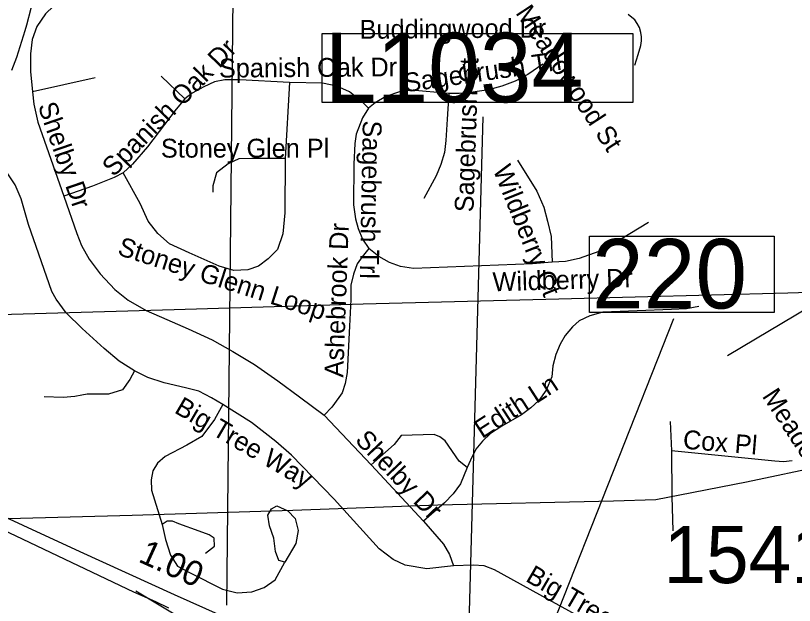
# Model space of a CAD drawing. Extents: x 1662474 to 1856135, y 779280 to 917889.
# Drawn here: x 1734047 to 1737968, y 841415 to 844386 of the extents above; entities that cross this region are included whole.
import ezdxf

# ---------------------------------------------------------------- set-up
doc = ezdxf.new("R2010")
doc.units = 0
for name, color, linetype in [('Cogo Default Point CELL', 7, 'Continuous'), ('Exist Hydrographic Misc Water Feature', 7, 'Continuous'), ('Exist Road Non-System Type 51', 7, 'Continuous'), ('Exist Road Non-System Type 51 Label', 7, 'Continuous'), ('Exist Road Primary Interstate Divided Center Attributed', 7, 'Continuous'), ('Exist Road Primary Interstate Service Mileage Tenths English Label', 7, 'Continuous'), ('Exist Road Primary Interstate Structure Cantilever Sign Number Label', 7, 'Continuous'), ('Exist Road Secondary Structure Standard Bridge Number Label', 7, 'Continuous'), ('Exist Utilities Electrical Transmission Line', 7, 'Continuous')]:
    doc.layers.add(name, color=color, linetype=linetype)

msp = doc.modelspace()

# ---------------------------------------------------------------- linework, layer by layer
at = {"layer": 'Exist Hydrographic Misc Water Feature'}
msp.add_lwpolyline([(1734038.3, 845400.4), (1734048, 845356.7), (1734055.5, 845316.3), (1734082.8, 845230.5), (1734098.4, 845189.9), (1734110.3, 845160.1), (1734125.5, 845081.9), (1734122.8, 845009.7), (1734143.3, 844850.1), (1734144.7, 844801.7), (1734146.4, 844747.5), (1734145.6, 844680.2), (1734144.9, 844623.6), (1734142.7, 844566.2), (1734138, 844512.1), (1734131.6, 844463.8), (1734123.2, 844422.2), (1734102.3, 844338.1), (1734094.1, 844308.7), (1734051, 844175), (1734026.2, 844109)], dxfattribs=at)
at = {"layer": 'Exist Road Non-System Type 51'}
for p, q in [((1734448.6, 844072.4), (1734132.6, 844001.2)), ((1734780.1, 844081), (1734899, 843966)), ((1735426.4, 844048.7), (1735403.5, 843666.4)), ((1735600.9, 842373.4), (1735837.4, 842123.6)), ((1737342.9, 842341.4), (1737348.6, 842193.9)), ((1735837.4, 842123.6), (1736100.9, 841839.6))]:
    msp.add_line(p, q, dxfattribs=at)
for points in [[(1734400.9, 844501.2), (1734350, 844491.2), (1734296.1, 844468.7), (1734238.6, 844433.5), (1734198.5, 844393.9), (1734154.9, 844330.9), (1734131.1, 844265), (1734122.4, 844193.6), (1734122.4, 844103.9), (1734132.6, 844001.2)], [(1737164.6, 844136.1), (1737180.9, 844189.1), (1737194.8, 844235.6), (1737198.1, 844259.2), (1737197.9, 844278.9), (1737194.8, 844300.9), (1737187.4, 844326.7), (1737175.9, 844346.6), (1737164.6, 844363.9), (1737149.9, 844376.5), (1737131.5, 844391.8)], [(1734645, 842597), (1734568.9, 842645.4), (1734493.9, 842708.9), (1734382.5, 842810.4), (1734302.4, 842888.1), (1734251, 842956.9), (1734229.8, 842995.8), (1734112.6, 843333.2), (1734075.1, 843463.4), (1734044.8, 843533.2), (1734002.1, 843599.7), (1733951, 843662.1), (1733878.6, 843727.2), (1733808.5, 843768.4), (1733742.1, 843795.9), (1733480.6, 843888.6), (1733369.4, 843928.5), (1733244.5, 843988.6), (1733125.6, 844061.1), (1733038.1, 844116.2), (1732950.5, 844181.2), (1732851.9, 844268.7), (1732746.6, 844367.9)], [(1736701.1, 844141.9), (1736625.2, 844089.2), (1736561.8, 844055), (1736495.6, 844029.6), (1736427.6, 844012), (1736349.6, 843999.9), (1736280.6, 843993.4), (1736227.9, 843993.1)], [(1735426.4, 844048.7), (1735176.1, 844062.1), (1735100.6, 844062.1), (1735047.9, 844052.7), (1734994.1, 844027.4), (1734936.4, 843994.9), (1734899, 843966)], [(1735823.6, 843918.8), (1735796.6, 843945.9), (1735761.5, 843974.2), (1735727.9, 844001.2), (1735664.4, 844030.9), (1735592.8, 844045.6), (1735426.4, 844048.7)], [(1734132.6, 844001.2), (1734139.8, 843939.8), (1734159.9, 843849.8), (1734289.9, 843477.1)], [(1736227.9, 843993.1), (1736038.6, 844009.4), (1735979.4, 844002.5), (1735910.4, 843978.4), (1735857.6, 843945.9), (1735823.6, 843918.8)], [(1736227.9, 843993.1), (1736220, 843863.4), (1736213.1, 843757.1), (1736206.4, 843696.8), (1736187.5, 843635.1), (1736165.1, 843578.9), (1736102.1, 843464.5)], [(1734899, 843966), (1734855.1, 843914.6), (1734711.4, 843724.9), (1734636.4, 843637.2), (1734588.9, 843593.6)], [(1735823.6, 843918.8), (1735794, 843870.2), (1735761.8, 843789.4), (1735755.1, 843742.4), (1735749.9, 843637.7), (1735748.1, 843432.2), (1735757.6, 843361.9), (1735770.9, 843313.2), (1735793, 843259.2), (1735825, 843213.2)], [(1735403.5, 843666.4), (1735401.9, 843393.1), (1735392.8, 843286.2), (1735365.9, 843208.4), (1735318.1, 843160.5), (1735269.6, 843123.8), (1735216.9, 843105.2), (1735146.5, 843102.5), (1735071.8, 843123), (1734920.4, 843190.8), (1734821.4, 843235.6), (1734762.6, 843288.4), (1734715.1, 843351.1), (1734673.9, 843439.5), (1734588.9, 843593.6)], [(1735403.5, 843666.4), (1735237.1, 843665.8), (1735170.9, 843663.7), (1735118.1, 843639), (1735058.6, 843593.4), (1735039.4, 843528), (1735039.8, 843497)], [(1736574.1, 843656.9), (1736671.1, 843501.2), (1736706.4, 843421.4), (1736723.9, 843351.1), (1736743.1, 843272.6), (1736748.4, 843144.5)], [(1734588.9, 843593.6), (1734543.6, 843571), (1734435, 843526.2), (1734289.9, 843477.1)], [(1734289.9, 843477.1), (1734354.9, 843288.4), (1734378.9, 843228.5), (1734417.4, 843159.8), (1734472.5, 843084.4), (1734546.2, 843005.7), (1734613.8, 842951.9), (1734705.1, 842900.4), (1734809, 842855.4), (1734915.4, 842808.1), (1735036.4, 842753.4), (1735140, 842694.2), (1735249.1, 842628), (1735366.8, 842546.7), (1735476.4, 842465.5), (1735600.9, 842373.4)], [(1737233.6, 843342.9), (1737091.6, 843257.9), (1736983.5, 843197), (1736884.9, 843161.9), (1736816.1, 843146.6), (1736748.4, 843144.5)], [(1735825, 843213.2), (1735791.4, 843170.2), (1735767, 843136.2), (1735748.9, 843083.9), (1735734.4, 843027.5), (1735734.4, 842956.4), (1735727.6, 842820.9), (1735717.1, 842588.1), (1735706.6, 842533), (1735690.4, 842486.5), (1735675.1, 842462.7), (1735639.6, 842414.4), (1735600.9, 842373.4)], [(1736748.4, 843144.5), (1736648.4, 843136.2), (1736049.4, 843111.8), (1735984.6, 843122.5), (1735929.1, 843141.7), (1735875.1, 843172.6), (1735825, 843213.2)], [(1737486.4, 842920.1), (1737424.1, 842909.1), (1737348.6, 842904.9), (1737002.4, 842892.9), (1736937.4, 842874.2), (1736884.9, 842848.2), (1736851, 842818.6), (1736813.1, 842775), (1736788.2, 842731.2), (1736767.2, 842678.7), (1736752.2, 842622.5), (1736747, 842566.4), (1736717.4, 842499.2), (1736680.9, 842446.9), (1736641.5, 842409.9), (1736593, 842375.2), (1736494.2, 842318), (1736437.4, 842280.5), (1736398.2, 842242.4), (1736364.4, 842202), (1736337.4, 842146.7), (1736320, 842108.9)], [(1737631.2, 842673.9), (1738045.9, 842919.9), (1738157, 842742.7)], [(1734645, 842597), (1734623.1, 842553.5), (1734584.6, 842501), (1734515.1, 842479.2), (1734407.6, 842479.8), (1734380.6, 842474.8), (1734345, 842467.9), (1734286.1, 842461.6), (1734190.4, 842465.2)], [(1735089.9, 842427.8), (1735034.1, 842460.2), (1734968.9, 842494.2), (1734902.8, 842511.5), (1734794.9, 842536.2), (1734712.6, 842562.9), (1734645, 842597)], [(1735089.9, 842427.8), (1735049.1, 842352.2), (1734985.1, 842266.6), (1734909, 842222.8), (1734800.1, 842165.2), (1734761.5, 842131.4), (1734738.9, 842092.6), (1734730.5, 842046.9), (1734731.4, 841995.2), (1734785.1, 841822.5)], [(1736251, 841614.1), (1736117.4, 841599.2), (1736009, 841618.1), (1735948.1, 841646.4), (1735877.8, 841700.5), (1735650.8, 841950.4), (1735435.8, 842171.1), (1735357, 842239.9), (1735234.5, 842336.2), (1735089.9, 842427.8)], [(1736320, 842108.9), (1736280.6, 842140.9), (1736209, 842244), (1736183.2, 842264.2), (1736153.6, 842276.6), (1735988.8, 842271.1), (1735952.4, 842226.4), (1735837.4, 842123.6)], [(1737956.4, 842144), (1737912.1, 842138.2), (1737869.1, 842141.4), (1737348.6, 842193.9)], [(1737348.6, 842193.9), (1737350.9, 841964.2), (1737355.1, 841789.9)], [(1736320, 842108.9), (1736287.5, 842027.8), (1736249.4, 841976.4), (1736206.4, 841931.7), (1736100.9, 841839.6)], [(1735401.9, 841633), (1735372.2, 841641.4), (1735356, 841687.1), (1735347.9, 841754.2), (1735325, 841815.4), (1735316.9, 841869.2), (1735335.8, 841902), (1735362.9, 841916.5), (1735416.9, 841891.2), (1735454.6, 841853.2), (1735469.6, 841792.6), (1735457.6, 841726.2), (1735401.9, 841633)], [(1735003.8, 841677.6), (1735049.1, 841714.1), (1735046.5, 841754.5), (1735022.4, 841770.5), (1734971.2, 841789.7), (1734868.9, 841825.9), (1734836.9, 841840.1), (1734810.1, 841839), (1734785.1, 841822.5)], [(1736100.9, 841839.6), (1736200.9, 841723.4), (1736232.1, 841670.9), (1736251, 841614.1)], [(1734785.1, 841822.5), (1734801.4, 841747.2), (1734827.6, 841668.7), (1734861.5, 841613.6), (1734925.2, 841578.7), (1735089.1, 841496.5), (1735162.9, 841478.9), (1735237.1, 841483.2), (1735299.2, 841504.7), (1735353.4, 841543.8), (1735401.9, 841633)], [(1737209.8, 841035.7), (1737148.4, 841142.2), (1737099.8, 841205.8), (1737021.4, 841281.9), (1736832.1, 841388.2), (1736457.9, 841593.9), (1736405.1, 841614.1), (1736351, 841618.1), (1736251, 841614.1)], [(1735906.6, 840497.6), (1735937.6, 840527.2), (1735947.1, 840546.2), (1735951.8, 840572.4), (1735947.6, 840599.4), (1735938.6, 840628.6), (1735907.6, 840671.9), (1735864.4, 840728.6), (1735807.6, 840788.2), (1735743.9, 840846.2), (1735672.2, 840905.8), (1735573.6, 840970.9), (1735495.4, 841014.1), (1735031.6, 841269.5), (1734862.6, 841360.1), (1734652.6, 841487.4)]]:
    msp.add_lwpolyline(points, dxfattribs=at)
at = {"layer": 'Exist Road Primary Interstate Divided Center Attributed'}
for points in [[(1733183.4, 842169.2), (1733284.7, 842121.5), (1733493.3, 842031.3), (1733586.1, 841988.1), (1733767.9, 841897.8), (1734641.5, 841483.5), (1734751, 841435), (1734817.7, 841402.7)], [(1735729, 841074), (1734847, 841467.7), (1734372.9, 841685.3), (1733510.1, 842083), (1733364.7, 842152.4)]]:
    msp.add_lwpolyline(points, dxfattribs=at)
at = {"layer": 'Exist Road Primary Interstate Structure Cantilever Sign Number Label'}
for p, q in [((1735110.4, 841416.4), (1735151.3, 845362.4)), ((1736312.7, 840715), (1736401.3, 843876.4))]:
    msp.add_line(p, q, dxfattribs=at)
msp.add_lwpolyline([(1735590.7, 844296.2), (1737153.7, 844296.2), (1737153.7, 843947.3), (1735590.7, 843947.3)], close=True, dxfattribs=at)
at = {"layer": 'Exist Road Secondary Structure Standard Bridge Number Label'}
msp.add_line((1736527, 840748.4), (1737361.1, 842860.3), dxfattribs=at)
msp.add_lwpolyline([(1736935.9, 843275), (1737864.9, 843275), (1737864.9, 842890.9), (1736935.9, 842890.9)], close=True, dxfattribs=at)
at = {"layer": 'Exist Utilities Electrical Transmission Line'}
for points in [[(1740422, 843047.8), (1739717.3, 843041.2), (1738850.2, 843016.2), (1737935, 842987.8), (1736781.6, 842957.7), (1735796.4, 842932.2), (1734845.2, 842903.9), (1733966, 842879.2)], [(1740706.6, 842324.5), (1739933.6, 842312.6), (1739116.7, 842289), (1738926.3, 842283.1), (1738742, 842251.1), (1738424.8, 842184.3), (1738123.8, 842119.4), (1737726.7, 842035.4), (1737391.6, 841971), (1737269.2, 841946.3), (1737057, 841940.4), (1736172, 841919.6), (1735442.9, 841893.2), (1734633.8, 841867.7), (1733696.8, 841843.4)]]:
    msp.add_lwpolyline(points, dxfattribs=at)

# ---------------------------------------------------------------- texts
at = {"layer": 'Cogo Default Point CELL'}
msp.add_text('1541', height=288, dxfattribs=at).set_placement((1737308.5, 841527.4))
at = {"layer": 'Exist Road Non-System Type 51 Label'}
for s, rotation, p in [('Meadowood St', 303.429, (1736561.1, 844399.6)), ('Buddingwood Dr', 0.405, (1735779.5, 844269)), ('Spanish Oak Dr', 45.7618, (1734541.2, 843569.8)), ('Sagebrush Trl', 8.2645, (1736010, 843999.2)), ('Spanish Oak Dr', 0.405, (1735071.2, 844073.7)), ('Sagebrush Ct', 88.1233, (1736352, 843394.5)), ('Shelby Dr', 288.9941, (1734158.2, 843931.9)), ('Sagebrush Trl', 268.923, (1735795.1, 843858.3)), ('Wildberry Ct', 291.7547, (1736448.7, 843610.8)), ('Ashebrook Dr', 87.9117, (1735696.4, 842562.3)), ('Stoney Glenn Loop', 342.2473, (1734555.4, 843182.5)), ('Wildberry Dr', 1.7117, (1736449.8, 842996.9)), ('Edith Ln', 32.9371, (1736395.7, 842252.6)), ('Meadowood St', 303.1748, (1737802.2, 842469.1)), ('Big Tree Way', 329.7442, (1734841.5, 842388.4)), ('Shelby Dr', 313.5762, (1735751.5, 842243.6)), ('Cox Pl', 355.3423, (1737403.9, 842204.8)), ('Big Tree Way', 329.7442, (1736609.5, 841540.1))]:
    msp.add_text(s, height=95, rotation=rotation, dxfattribs=at).set_placement(p)
msp.add_text('Stoney Glen Pl', height=95, dxfattribs=at).set_placement((1734778.7, 843670.5))
at = {"layer": 'Exist Road Primary Interstate Service Mileage Tenths English Label'}
msp.add_text('1.00', height=125, rotation=335.591, dxfattribs=at).set_placement((1734659.7, 841637.5))
at = {"layer": 'Exist Road Primary Interstate Structure Cantilever Sign Number Label'}
msp.add_text('L1034', height=350, dxfattribs=at).set_placement((1735603.3, 843949.4))
at = {"layer": 'Exist Road Secondary Structure Standard Bridge Number Label'}
msp.add_text('220', height=350, dxfattribs=at).set_placement((1736948.5, 842910.7))

doc.saveas('drawing.dxf')
